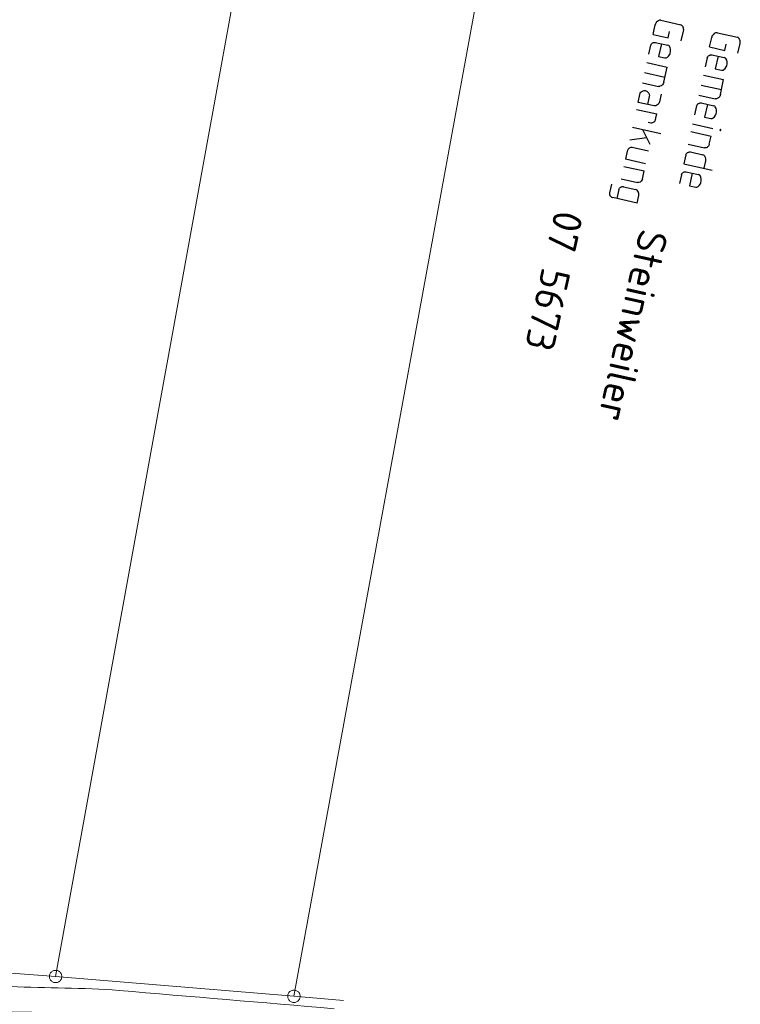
# Model space of a CAD drawing. Header units: metres. Extents: x 3425540 to 3446143, y 5432760 to 5444637.
# Tile 382 of 656: x 3436338 to 3436425, y 5441575 to 5441694. Entities that reach past the tile are written whole.
import ezdxf

# ---------------------------------------------------------------- set-up
doc = ezdxf.new("R2010")
doc.units = ezdxf.units.M
for name, color, linetype, lineweight in [('B_Bestand', 9, 'Continuous', 18), ('B_Flurgrenzen', 9, 'Continuous', 18), ('B_Kilometrierung', 9, 'Continuous', 25)]:
    doc.layers.add(name, color=color, linetype=linetype, lineweight=lineweight)
doc.styles.get("Standard").update_dxf_attribs({"font": 'isocpeur.ttf'})

msp = doc.modelspace()

# ---------------------------------------------------------------- linework, layer by layer
at = {"layer": 'B_Bestand'}
for points, knots in [([(3436368.52, 5441850.53), (3436366.13, 5441842.99), (3436363.74, 5441835.46), (3436361.35, 5441827.92), (3436358.37, 5441818.54), (3436356.51, 5441808.85), (3436354.16, 5441799.29), (3436351.7, 5441789.31), (3436349.16, 5441779.35), (3436346.84, 5441769.33), (3436342.56, 5441750.78), (3436338.5, 5441732.18), (3436334.4, 5441713.59), (3436333.1, 5441707.71), (3436331.82, 5441701.83), (3436330.53, 5441695.95), (3436329.48, 5441691.19), (3436328.23, 5441686.48), (3436327.21, 5441681.71), (3436326.48, 5441678.28), (3436326.06, 5441674.81), (3436325.69, 5441671.33), (3436325.48, 5441669.31), (3436325.29, 5441667.29), (3436325.08, 5441665.27), (3436324.12, 5441656.37), (3436322.95, 5441647.5), (3436322.1, 5441638.6), (3436321.26, 5441629.89), (3436320.64, 5441621.17), (3436319.89, 5441612.45), (3436319.37, 5441606.43), (3436318.75, 5441600.41), (3436318.23, 5441594.39), (3436318.05, 5441592.34), (3436318.2, 5441590.28), (3436318.34, 5441588.23), (3436318.45, 5441586.54), (3436318.55, 5441584.81), (3436319.13, 5441583.23), (3436319.48, 5441582.29), (3436319.82, 5441581.35), (3436320.17, 5441580.42)], [0, 0, 0, 0, 0.085956, 0.085956, 0.085956, 0.192959, 0.192959, 0.192959, 0.304753, 0.304753, 0.304753, 0.511777, 0.511777, 0.511777, 0.577209, 0.577209, 0.577209, 0.630231, 0.630231, 0.630231, 0.668235, 0.668235, 0.668235, 0.69034, 0.69034, 0.69034, 0.787603, 0.787603, 0.787603, 0.882705, 0.882705, 0.882705, 0.948463, 0.948463, 0.948463, 0.970794, 0.970794, 0.970794, 0.989134, 0.989134, 0.989134, 1, 1, 1, 1]), ([(3436314.57, 5441585.56), (3436314.73, 5441584.47), (3436314.89, 5441583.39), (3436315.05, 5441582.31), (3436315.17, 5441581.51), (3436315.64, 5441580.82), (3436316.02, 5441580.09), (3436316.48, 5441579.21), (3436316.94, 5441578.38), (3436317.61, 5441577.6), (3436318.22, 5441576.9), (3436318.97, 5441576.43), (3436319.82, 5441576.08), (3436321.14, 5441575.54), (3436322.45, 5441575.1), (3436323.83, 5441574.98), (3436328.35, 5441574.56), (3436332.86, 5441574.22), (3436337.38, 5441574.08), (3436341.66, 5441573.94), (3436345.96, 5441574.16), (3436350.22, 5441573.8), (3436358.91, 5441573.06), (3436367.6, 5441572.33), (3436376.29, 5441571.59)], [0, 0, 0, 0, 0.048276, 0.048276, 0.048276, 0.083754, 0.083754, 0.083754, 0.127147, 0.127147, 0.127147, 0.166596, 0.166596, 0.166596, 0.227697, 0.227697, 0.227697, 0.427183, 0.427183, 0.427183, 0.615758, 0.615758, 0.615758, 1, 1, 1, 1]), ([(3436320.16, 5441580.43), (3436321.27, 5441580.02), (3436322.39, 5441579.6), (3436323.5, 5441579.18), (3436324.19, 5441578.92), (3436324.93, 5441578.84), (3436325.65, 5441578.7), (3436327.81, 5441578.3), (3436329.95, 5441577.9), (3436332.13, 5441577.62), (3436333.82, 5441577.41), (3436335.51, 5441577.26), (3436337.21, 5441577.17), (3436341.57, 5441576.92), (3436345.96, 5441577.05), (3436350.31, 5441576.68), (3436358.97, 5441575.94), (3436367.64, 5441575.21), (3436376.3, 5441574.47)], [0, 0, 0, 0, 0.062886, 0.062886, 0.062886, 0.101928, 0.101928, 0.101928, 0.217801, 0.217801, 0.217801, 0.307872, 0.307872, 0.307872, 0.539353, 0.539353, 0.539353, 1, 1, 1, 1])]:
    msp.add_open_spline(points, degree=3, knots=knots, dxfattribs=at)
at = {"layer": 'B_Flurgrenzen'}
for p, q in [((3436390.83, 5441843.66), (3436342.65, 5441578.36)), ((3436419.05, 5441835.98), (3436371.43, 5441575.98)), ((3436322.52, 5441579.89), (3436342.65, 5441578.36)), ((3436342.65, 5441578.36), (3436371.43, 5441575.98)), ((3436371.43, 5441575.98), (3436377.4, 5441575.46))]:
    msp.add_line(p, q, dxfattribs=at)
for points in [[(3436343.4, 5441578.36), (3436343.39, 5441578.45), (3436343.37, 5441578.54), (3436343.34, 5441578.64), (3436343.3, 5441578.72), (3436343.25, 5441578.8), (3436343.19, 5441578.87), (3436343.12, 5441578.94), (3436343.05, 5441578.99), (3436342.97, 5441579.04), (3436342.88, 5441579.07), (3436342.79, 5441579.09), (3436342.69, 5441579.1), (3436342.6, 5441579.1), (3436342.5, 5441579.09), (3436342.42, 5441579.07), (3436342.33, 5441579.04), (3436342.24, 5441578.99), (3436342.17, 5441578.94), (3436342.1, 5441578.87), (3436342.04, 5441578.8), (3436341.99, 5441578.72), (3436341.95, 5441578.64), (3436341.92, 5441578.54), (3436341.9, 5441578.45), (3436341.9, 5441578.36), (3436341.9, 5441578.27), (3436341.92, 5441578.18), (3436341.95, 5441578.08), (3436341.99, 5441578), (3436342.04, 5441577.92), (3436342.1, 5441577.85), (3436342.17, 5441577.78), (3436342.24, 5441577.73), (3436342.33, 5441577.68), (3436342.42, 5441577.65), (3436342.5, 5441577.63), (3436342.6, 5441577.62), (3436342.69, 5441577.62), (3436342.79, 5441577.63), (3436342.88, 5441577.65), (3436342.97, 5441577.68), (3436343.05, 5441577.73), (3436343.12, 5441577.78), (3436343.19, 5441577.85), (3436343.25, 5441577.92), (3436343.3, 5441578), (3436343.34, 5441578.08), (3436343.37, 5441578.18), (3436343.39, 5441578.27), (3436343.4, 5441578.36)], [(3436372.18, 5441575.98), (3436372.17, 5441576.07), (3436372.16, 5441576.16), (3436372.13, 5441576.25), (3436372.09, 5441576.34), (3436372.03, 5441576.41), (3436371.97, 5441576.49), (3436371.91, 5441576.55), (3436371.83, 5441576.61), (3436371.75, 5441576.65), (3436371.66, 5441576.68), (3436371.57, 5441576.71), (3436371.48, 5441576.72), (3436371.38, 5441576.72), (3436371.29, 5441576.71), (3436371.2, 5441576.68), (3436371.11, 5441576.65), (3436371.03, 5441576.61), (3436370.95, 5441576.55), (3436370.89, 5441576.49), (3436370.83, 5441576.41), (3436370.77, 5441576.34), (3436370.73, 5441576.25), (3436370.7, 5441576.16), (3436370.69, 5441576.07), (3436370.68, 5441575.98), (3436370.69, 5441575.88), (3436370.7, 5441575.79), (3436370.73, 5441575.7), (3436370.77, 5441575.62), (3436370.83, 5441575.54), (3436370.89, 5441575.46), (3436370.95, 5441575.4), (3436371.03, 5441575.34), (3436371.11, 5441575.3), (3436371.2, 5441575.27), (3436371.29, 5441575.24), (3436371.38, 5441575.23), (3436371.48, 5441575.23), (3436371.57, 5441575.24), (3436371.66, 5441575.27), (3436371.75, 5441575.3), (3436371.83, 5441575.34), (3436371.91, 5441575.4), (3436371.97, 5441575.46), (3436372.03, 5441575.54), (3436372.09, 5441575.62), (3436372.13, 5441575.7), (3436372.16, 5441575.79), (3436372.17, 5441575.88), (3436372.18, 5441575.98)]]:
    msp.add_lwpolyline(points, dxfattribs=at)
at = {"layer": 'B_Kilometrierung'}
for p, q in [((3436415.75, 5441693.88), (3436418.17, 5441693.34)), ((3436414.81, 5441692.17), (3436415.06, 5441693.32)), ((3436416.64, 5441691.76), (3436416.8, 5441692.52)), ((3436418.22, 5441691.41), (3436418.48, 5441692.57)), ((3436414.81, 5441692.17), (3436416.64, 5441691.76)), ((3436421.64, 5441690.66), (3436421.9, 5441691.81)), ((3436422.59, 5441692.37), (3436425.01, 5441691.83)), ((3436414.52, 5441690.86), (3436414.28, 5441689.79)), ((3436415.08, 5441691.22), (3436416.58, 5441690.88)), ((3436421.64, 5441690.66), (3436423.47, 5441690.25)), ((3436423.47, 5441690.25), (3436423.64, 5441691)), ((3436425.06, 5441689.9), (3436425.32, 5441691.06)), ((3436421.35, 5441689.35), (3436421.12, 5441688.27)), ((3436421.91, 5441689.71), (3436423.42, 5441689.37)), ((3436414.06, 5441688.78), (3436416.51, 5441688.24)), ((3436416.1, 5441686.41), (3436416.51, 5441688.24)), ((3436413.79, 5441687.57), (3436416.24, 5441687.02)), ((3436420.89, 5441687.27), (3436423.34, 5441686.72)), ((3436422.94, 5441684.9), (3436423.34, 5441686.72)), ((3436413.52, 5441686.33), (3436415.48, 5441685.89)), ((3436420.63, 5441686.05), (3436423.07, 5441685.51)), ((3436420.35, 5441684.82), (3436422.32, 5441684.38)), ((3436412.81, 5441683.11), (3436415.26, 5441682.57)), ((3436420.07, 5441683.54), (3436419.83, 5441682.46)), ((3436420.63, 5441683.9), (3436422.14, 5441683.56)), ((3436415.11, 5441681.9), (3436415.26, 5441682.57)), ((3436412.33, 5441680.98), (3436415.75, 5441680.22)), ((3436413.54, 5441680.71), (3436414.44, 5441678.9)), ((3436414.53, 5441681.46), (3436414.23, 5441681.53)), ((3436419.59, 5441681.37), (3436422.04, 5441680.83)), ((3436412, 5441679.44), (3436414.03, 5441679.72)), ((3436419.38, 5441680.43), (3436421.83, 5441679.89)), ((3436421.61, 5441678.9), (3436421.83, 5441679.89)), ((3436414.26, 5441678.08), (3436412.3, 5441678.51)), ((3436419.04, 5441678.9), (3436421.04, 5441678.46)), ((3436411.7, 5441678.08), (3436411.48, 5441677.09)), ((3436413.92, 5441676.55), (3436411.48, 5441677.09)), ((3436418.76, 5441677.62), (3436418.52, 5441676.55)), ((3436419.32, 5441677.98), (3436420.83, 5441677.64)), ((3436411.29, 5441676.24), (3436413.74, 5441675.7)), ((3436418.52, 5441676.55), (3436421.94, 5441675.79)), ((3436420.97, 5441676), (3436421.17, 5441676.92)), ((3436410.95, 5441674.71), (3436412.94, 5441674.27)), ((3436413.52, 5441674.7), (3436413.74, 5441675.7)), ((3436418.23, 5441675.23), (3436417.99, 5441674.15)), ((3436418.79, 5441675.58), (3436420.3, 5441675.25)), ((3436409.8, 5441674.1), (3436409.56, 5441673.02)), ((3436411.25, 5441673.78), (3436412.73, 5441673.45)), ((3436412.88, 5441671.81), (3436409.94, 5441672.46)), ((3436410.67, 5441673.43), (3436410.43, 5441672.35)), ((3436412.88, 5441671.81), (3436413.08, 5441672.73))]:
    msp.add_line(p, q, dxfattribs=at)
for points in [[(3436415.75, 5441693.88), (3436415.67, 5441693.89), (3436415.58, 5441693.89), (3436415.52, 5441693.87), (3436415.43, 5441693.83), (3436415.37, 5441693.79), (3436415.22, 5441693.65), (3436415.18, 5441693.61), (3436415.14, 5441693.53), (3436415.09, 5441693.46), (3436415.06, 5441693.32)], [(3436418.48, 5441692.57), (3436418.52, 5441692.73), (3436418.51, 5441692.84), (3436418.5, 5441692.93), (3436418.45, 5441693.05), (3436418.43, 5441693.09), (3436418.36, 5441693.19), (3436418.29, 5441693.26), (3436418.25, 5441693.3), (3436418.17, 5441693.34)], [(3436422.59, 5441692.37), (3436422.5, 5441692.38), (3436422.42, 5441692.37), (3436422.36, 5441692.36), (3436422.27, 5441692.32), (3436422.2, 5441692.28), (3436422.06, 5441692.14), (3436422.02, 5441692.1), (3436421.97, 5441692.02), (3436421.93, 5441691.95), (3436421.9, 5441691.81)], [(3436425.32, 5441691.06), (3436425.35, 5441691.22), (3436425.35, 5441691.33), (3436425.34, 5441691.42), (3436425.28, 5441691.54), (3436425.26, 5441691.58), (3436425.2, 5441691.68), (3436425.13, 5441691.75), (3436425.08, 5441691.79), (3436425.01, 5441691.83)], [(3436414.52, 5441690.86), (3436414.57, 5441690.96), (3436414.62, 5441691.04), (3436414.69, 5441691.11), (3436414.75, 5441691.15), (3436414.79, 5441691.17), (3436414.88, 5441691.21), (3436414.94, 5441691.22), (3436415.08, 5441691.22), (3436415.11, 5441691.21)], [(3436415.83, 5441691.05), (3436415.49, 5441689.52), (3436416.25, 5441689.35)], [(3436416.25, 5441689.35), (3436416.39, 5441689.35), (3436416.48, 5441689.38), (3436416.54, 5441689.43), (3436416.69, 5441689.56), (3436416.82, 5441689.76), (3436416.87, 5441689.89), (3436416.93, 5441690.13), (3436416.93, 5441690.27), (3436416.93, 5441690.39), (3436416.88, 5441690.57), (3436416.78, 5441690.76), (3436416.71, 5441690.83), (3436416.58, 5441690.88)], [(3436421.35, 5441689.35), (3436421.41, 5441689.45), (3436421.45, 5441689.53), (3436421.52, 5441689.6), (3436421.59, 5441689.64), (3436421.62, 5441689.66), (3436421.71, 5441689.69), (3436421.77, 5441689.71), (3436421.91, 5441689.71), (3436421.94, 5441689.7)], [(3436422.67, 5441689.54), (3436422.33, 5441688.01), (3436423.08, 5441687.84)], [(3436423.08, 5441687.84), (3436423.22, 5441687.84), (3436423.31, 5441687.87), (3436423.38, 5441687.92), (3436423.52, 5441688.05), (3436423.65, 5441688.25), (3436423.71, 5441688.38), (3436423.76, 5441688.62), (3436423.76, 5441688.76), (3436423.76, 5441688.87), (3436423.72, 5441689.05), (3436423.62, 5441689.25), (3436423.55, 5441689.32), (3436423.42, 5441689.37)], [(3436415.78, 5441684.97), (3436415.58, 5441684.05), (3436415.51, 5441683.84), (3436415.39, 5441683.7), (3436415.26, 5441683.62), (3436415.13, 5441683.56), (3436415.07, 5441683.54), (3436414.96, 5441683.54), (3436413, 5441683.97), (3436413.21, 5441684.92), (3436413.27, 5441685.07), (3436413.35, 5441685.19), (3436413.42, 5441685.26), (3436413.46, 5441685.28), (3436413.61, 5441685.36), (3436413.73, 5441685.39), (3436413.85, 5441685.39), (3436413.96, 5441685.37), (3436414.06, 5441685.32), (3436414.2, 5441685.2), (3436414.31, 5441685.07), (3436414.36, 5441684.91), (3436414.37, 5441684.83), (3436414.36, 5441684.66), (3436414.15, 5441683.72)], [(3436416.1, 5441686.41), (3436416.03, 5441686.2), (3436415.95, 5441686.1), (3436415.91, 5441686.05), (3436415.85, 5441686.01), (3436415.78, 5441685.97), (3436415.65, 5441685.91), (3436415.6, 5441685.9), (3436415.48, 5441685.89)], [(3436422.94, 5441684.9), (3436422.86, 5441684.69), (3436422.79, 5441684.59), (3436422.75, 5441684.54), (3436422.68, 5441684.5), (3436422.62, 5441684.46), (3436422.49, 5441684.4), (3436422.43, 5441684.39), (3436422.32, 5441684.38)], [(3436420.07, 5441683.54), (3436420.12, 5441683.64), (3436420.17, 5441683.72), (3436420.24, 5441683.78), (3436420.3, 5441683.83), (3436420.34, 5441683.85), (3436420.43, 5441683.88), (3436420.49, 5441683.9), (3436420.63, 5441683.9), (3436420.66, 5441683.89)], [(3436421.38, 5441683.73), (3436421.04, 5441682.2), (3436421.8, 5441682.03)], [(3436421.8, 5441682.03), (3436421.94, 5441682.03), (3436422.03, 5441682.06), (3436422.09, 5441682.1), (3436422.24, 5441682.24), (3436422.37, 5441682.44), (3436422.42, 5441682.57), (3436422.48, 5441682.81), (3436422.48, 5441682.95), (3436422.48, 5441683.06), (3436422.43, 5441683.24), (3436422.33, 5441683.43), (3436422.26, 5441683.51), (3436422.14, 5441683.56)], [(3436415.11, 5441681.9), (3436415.04, 5441681.74), (3436415.01, 5441681.7), (3436414.97, 5441681.65), (3436414.89, 5441681.58), (3436414.83, 5441681.54), (3436414.7, 5441681.48), (3436414.64, 5441681.47), (3436414.53, 5441681.46)], [(3436423.01, 5441680.65), (3436422.99, 5441680.68), (3436422.94, 5441680.69), (3436422.91, 5441680.67), (3436422.89, 5441680.62), (3436422.92, 5441680.58), (3436422.97, 5441680.57), (3436423, 5441680.59), (3436423.01, 5441680.65)], [(3436412.3, 5441678.51), (3436412.16, 5441678.52), (3436412.1, 5441678.5), (3436412.01, 5441678.47), (3436411.97, 5441678.44), (3436411.87, 5441678.38), (3436411.8, 5441678.31), (3436411.71, 5441678.16), (3436411.7, 5441678.08)], [(3436421.61, 5441678.9), (3436421.55, 5441678.74), (3436421.51, 5441678.69), (3436421.47, 5441678.64), (3436421.4, 5441678.58), (3436421.33, 5441678.53), (3436421.21, 5441678.48), (3436421.15, 5441678.46), (3436421.04, 5441678.46)], [(3436418.76, 5441677.62), (3436418.81, 5441677.72), (3436418.86, 5441677.8), (3436418.93, 5441677.87), (3436418.99, 5441677.91), (3436419.03, 5441677.93), (3436419.12, 5441677.97), (3436419.18, 5441677.98), (3436419.32, 5441677.98), (3436419.35, 5441677.97)], [(3436421.17, 5441676.92), (3436421.2, 5441677.14), (3436421.15, 5441677.32), (3436421.11, 5441677.38), (3436421.07, 5441677.45), (3436420.98, 5441677.56), (3436420.93, 5441677.59), (3436420.83, 5441677.64)], [(3436413.52, 5441674.7), (3436413.45, 5441674.55), (3436413.38, 5441674.45), (3436413.3, 5441674.38), (3436413.24, 5441674.34), (3436413.11, 5441674.28), (3436413.05, 5441674.27), (3436412.94, 5441674.27)], [(3436418.23, 5441675.23), (3436418.28, 5441675.33), (3436418.33, 5441675.4), (3436418.4, 5441675.47), (3436418.5, 5441675.54), (3436418.59, 5441675.57), (3436418.65, 5441675.59), (3436418.79, 5441675.58), (3436418.82, 5441675.58)], [(3436419.54, 5441675.42), (3436419.21, 5441673.88), (3436419.96, 5441673.72)], [(3436419.96, 5441673.72), (3436420.1, 5441673.71), (3436420.19, 5441673.75), (3436420.26, 5441673.79), (3436420.4, 5441673.93), (3436420.53, 5441674.13), (3436420.59, 5441674.26), (3436420.64, 5441674.5), (3436420.64, 5441674.64), (3436420.64, 5441674.75), (3436420.59, 5441674.93), (3436420.5, 5441675.12), (3436420.43, 5441675.19), (3436420.3, 5441675.25)], [(3436410.67, 5441673.43), (3436410.72, 5441673.53), (3436410.76, 5441673.61), (3436410.83, 5441673.67), (3436410.9, 5441673.72), (3436410.93, 5441673.74), (3436411.02, 5441673.77), (3436411.08, 5441673.79), (3436411.22, 5441673.79), (3436411.25, 5441673.78)], [(3436409.56, 5441673.02), (3436409.56, 5441672.91), (3436409.57, 5441672.82), (3436409.61, 5441672.73), (3436409.65, 5441672.67), (3436409.67, 5441672.63), (3436409.74, 5441672.56), (3436409.79, 5441672.52), (3436409.92, 5441672.47), (3436409.94, 5441672.46)], [(3436413.08, 5441672.73), (3436413.1, 5441672.95), (3436413.07, 5441673.07), (3436413.05, 5441673.13), (3436412.97, 5441673.26), (3436412.88, 5441673.36), (3436412.83, 5441673.4), (3436412.73, 5441673.45)]]:
    msp.add_lwpolyline(points, dxfattribs=at)

# ---------------------------------------------------------------- texts
for s, p in [('07 5673', (3436402.98, 5441671.1)), ('Steinweiler', (3436413.23, 5441668.83))]:
    msp.add_text(s, height=3.499, rotation=257.5354, dxfattribs=at).set_placement(p)

doc.saveas('drawing.dxf')
